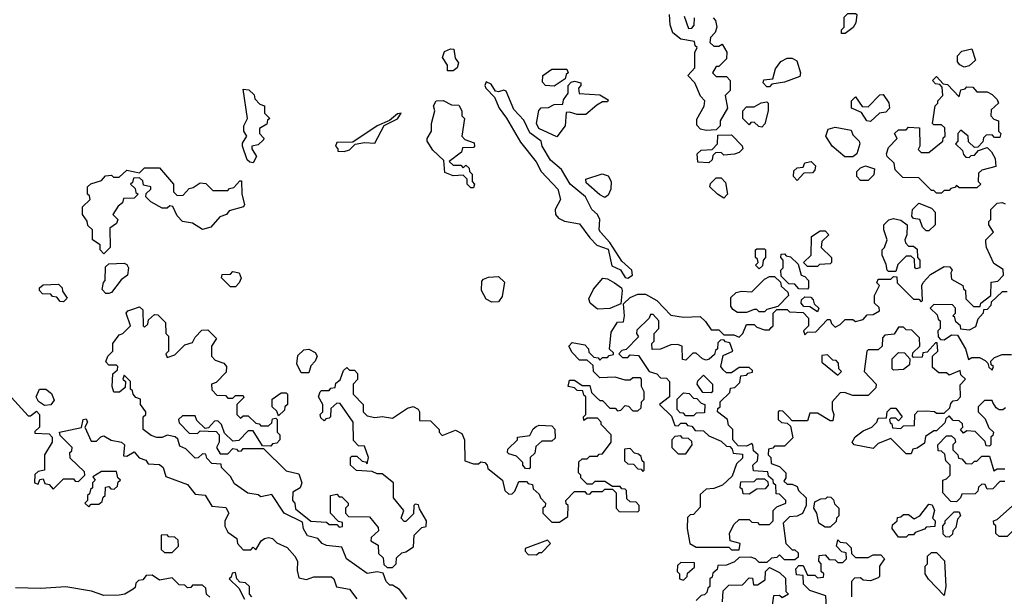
# Model space of a CAD drawing. Extents: x 2769579 to 2883812, y 684207 to 828660.
# Tile 468 of 505: x 2841162 to 2845053, y 806986 to 809265. Entities that reach past the tile are written whole.
import ezdxf

# ---------------------------------------------------------------- set-up
doc = ezdxf.new("R2010")
doc.units = 0

msp = doc.modelspace()

# ---------------------------------------------------------------- linework, layer by layer
at = {"layer": '0CON02XD'}
for points in [[(2843875, 808827.5), (2843853, 808833), (2843838.3, 808848.3), (2843838.3, 808871.7), (2843867, 808923), (2843870, 808945), (2843853, 808963), (2843830, 809015), (2843802.5, 809045), (2843830, 809075), (2843830, 809135), (2843840, 809155), (2843831.7, 809161.7), (2843828.3, 809178.3), (2843775, 809187.5), (2843743, 809213), (2843732.5, 809245), (2843730, 809285)], [(2843788.3, 809278.3), (2843805, 809230), (2843818.3, 809231.7), (2843827, 809243), (2843828.3, 809271.7)], [(2843902.3, 809272.3), (2843911.7, 809261.7), (2843917.5, 809235), (2843910, 809215), (2843892.5, 809195), (2843890, 809175), (2843905, 809160), (2843925, 809160), (2843938.3, 809168.3), (2843957, 809137), (2843955, 809110), (2843925, 809080), (2843915, 809080), (2843900, 809055), (2843915, 809040), (2843955, 809040), (2843970, 809025), (2843970, 808985), (2843950, 808965), (2843960, 808915), (2843930, 808865), (2843930, 808845), (2843915, 808830), (2843875, 808827.5)], [(2844425, 809210), (2844410, 809210), (2844410, 809225), (2844420, 809235), (2844420, 809275), (2844435, 809290), (2844465, 809290), (2844470, 809285), (2844467, 809253), (2844456.4, 809233.6), (2844425, 809210)], [(2842875, 809062.5), (2842853.3, 809063.3), (2842853.3, 809085), (2842832.5, 809115), (2842840.7, 809139.3), (2842865, 809150), (2842878.3, 809148.3), (2842883, 809113), (2842896.7, 809095), (2842891.2, 809075), (2842875, 809062.5)], [(2844895, 809077.5), (2844877, 809087), (2844868.3, 809098.3), (2844868.3, 809121.7), (2844885, 809140), (2844925, 809150), (2844940, 809105), (2844915, 809082.5), (2844895, 809077.5)], [(2844125, 809000), (2844115, 809000), (2844100, 809015), (2844103, 809027), (2844138.3, 809031.7), (2844149.3, 809070.7), (2844170.5, 809099.5), (2844195, 809113.3), (2844215, 809112.5), (2844233, 809103), (2844247.5, 809055), (2844245, 809040), (2844185, 809017.5), (2844135, 809010), (2844125, 809000)], [(2843275, 809002.5), (2843240, 809005), (2843228.3, 809018.3), (2843230, 809045), (2843265, 809070), (2843325, 809070), (2843330, 809055), (2843321.7, 809048.3), (2843318.3, 809031.7), (2843275, 809002.5)], [(2844805, 808580), (2844785, 808580), (2844775, 808590), (2844765, 808590), (2844715, 808640), (2844651.7, 808641.7), (2844621.7, 808671.7), (2844618.3, 808698.3), (2844590, 808725), (2844587.5, 808735), (2844595, 808760), (2844630, 808795), (2844620, 808815), (2844635, 808830), (2844665, 808830), (2844675, 808840), (2844718.3, 808838.3), (2844720, 808765), (2844712.5, 808752.5), (2844725, 808740), (2844755, 808740), (2844810, 808785), (2844811.7, 808798.3), (2844820, 808805), (2844818.3, 808838.3), (2844805, 808850), (2844775, 808850), (2844770, 808855), (2844780, 808925), (2844790, 808935), (2844790, 808945), (2844810, 808965), (2844808.3, 808998.3), (2844798.3, 809008.3), (2844781.7, 809011.7), (2844770, 809025), (2844785, 809040), (2844811.7, 809011.7), (2844828.3, 809008.3), (2844875, 808960), (2844881.7, 808988.3), (2844898.3, 808991.7), (2844905, 809000), (2844928.3, 808998.3), (2844945, 808980), (2844985, 808980), (2845005, 808970), (2845025, 808950), (2845030, 808935), (2845001.7, 808908.3), (2845000, 808885), (2845011.7, 808871.7), (2845030, 808865), (2845030, 808825), (2845040, 808815), (2845035, 808800), (2845015, 808800), (2845005, 808810), (2844981.7, 808808.3), (2844971.7, 808798.3), (2844968.3, 808781.7), (2844948.3, 808761.7), (2844935, 808760), (2844911.7, 808781.7), (2844910, 808805), (2844881.7, 808828.3), (2844870, 808815), (2844870, 808785), (2844860, 808775), (2844888.3, 808748.3), (2844891.7, 808731.7), (2844901.7, 808721.7), (2844915, 808720), (2844921.7, 808728.3), (2844935, 808730), (2844951.7, 808748.3), (2844985, 808760), (2845003, 808743), (2845017, 808717), (2845020, 808685), (2844965, 808670), (2844951.7, 808658.3), (2844950, 808625), (2844960, 808615), (2844945, 808600), (2844875, 808600), (2844865, 808610), (2844858.3, 808601.7), (2844841.7, 808598.3), (2844835, 808590), (2844815, 808590), (2844805, 808580)], [(2843565, 808244), (2843583.8, 808255), (2843581.2, 808275), (2843541.2, 808311.2), (2843493.8, 808385), (2843457.5, 808425), (2843452.5, 808435), (2843454.2, 808475), (2843445.8, 808495.8), (2843423.8, 808515), (2843398, 808565), (2843337.5, 808615), (2843303.4, 808673.4), (2843259.5, 808709.5), (2843226.7, 808765), (2843223.3, 808785), (2843178.3, 808818.3), (2843155, 808867.5), (2843115, 808910), (2843085, 808982.5), (2843075, 808986.7), (2843055, 808980), (2843043, 808983), (2843025, 809010), (2843005, 809020), (2843000, 809005), (2843003.8, 808995), (2843039.2, 808959.2), (2843056.7, 808915), (2843086.1, 808876.1), (2843141.2, 808781.2), (2843203.2, 808703.2), (2843222.9, 808665), (2843288.8, 808595), (2843298.8, 808555), (2843278, 808515), (2843280, 808495), (2843291.2, 808481.2), (2843315, 808468.8), (2843375, 808458), (2843415, 808403.3), (2843443.4, 808373.4), (2843488, 808358), (2843502.7, 808292.7), (2843536, 808276), (2843555, 808246.7), (2843565, 808244)], [(2843285, 808802.5), (2843213.3, 808835), (2843204, 808855), (2843213.6, 808906.4), (2843223, 808917), (2843251.7, 808918.3), (2843275, 808930), (2843308.3, 808931.7), (2843311.7, 808948.3), (2843330, 808975), (2843330, 809005), (2843341.7, 809018.3), (2843355, 809022.5), (2843380, 809015), (2843380, 809005), (2843370, 808995), (2843373, 808973), (2843455, 808967.5), (2843488.3, 808948.3), (2843485, 808940), (2843465, 808940), (2843443, 808927), (2843399.3, 808890.7), (2843365, 808890), (2843335, 808900), (2843321.7, 808898.3), (2843317.5, 808845), (2843285, 808802.5)], [(2842085, 808700), (2842071.7, 808701.7), (2842061.7, 808711.7), (2842042.5, 808765), (2842043, 808777), (2842060, 808805), (2842047.5, 808825), (2842047.5, 808845), (2842062.5, 808875), (2842045, 808990), (2842068.3, 808988.3), (2842088.3, 808968.3), (2842091.7, 808951.7), (2842111.7, 808931.7), (2842130, 808925), (2842130, 808895), (2842150, 808875), (2842141.7, 808868.3), (2842138.3, 808851.7), (2842110, 808835), (2842110, 808815), (2842127, 808797), (2842125, 808790), (2842105, 808770), (2842080, 808765), (2842080, 808755), (2842097.5, 808725), (2842085, 808700)], [(2844525, 808862.5), (2844510, 808865), (2844488.3, 808898.3), (2844450, 808915), (2844450, 808945), (2844465, 808960), (2844491.7, 808921.7), (2844515, 808920), (2844561.7, 808968.3), (2844575, 808970), (2844597, 808937), (2844600, 808915), (2844585, 808900), (2844560, 808895), (2844525, 808862.5)], [(2842955, 808600), (2842945, 808600), (2842930, 808615), (2842930, 808635), (2842915, 808650), (2842875, 808647.5), (2842841.7, 808661.7), (2842838.3, 808708.3), (2842795, 808750), (2842772.5, 808785), (2842772.5, 808795), (2842790, 808825), (2842790, 808855), (2842802.5, 808905), (2842797.5, 808925), (2842807.5, 808945), (2842836.1, 808946.1), (2842868.3, 808928.3), (2842897, 808927), (2842910, 808905), (2842910, 808885), (2842920, 808875), (2842910, 808805), (2842921.7, 808791.7), (2842958.3, 808778.3), (2842960, 808765), (2842955, 808760), (2842911.7, 808758.3), (2842908.3, 808741.7), (2842860, 808705), (2842875, 808690), (2842905, 808690), (2842915, 808680), (2842925, 808690), (2842938.3, 808678.3), (2842940, 808665), (2842950, 808655), (2842950, 808625), (2842960, 808615), (2842955, 808600)], [(2844095, 808840), (2844083, 808843), (2844065, 808860), (2844051.7, 808858.3), (2844045, 808850), (2844020, 808875), (2844020, 808905), (2844035, 808920), (2844065, 808920), (2844093, 808937), (2844115, 808940), (2844120, 808935), (2844120, 808905), (2844107, 808853), (2844095, 808840)], [(2842445, 808743.8), (2842465, 808751.2), (2842487.5, 808772.5), (2842525, 808780), (2842565, 808777.5), (2842603, 808847), (2842655, 808873.8), (2842670, 808895), (2842655, 808892.5), (2842623, 808867), (2842574.5, 808845.5), (2842479.3, 808780.7), (2842415, 808780), (2842410, 808765), (2842420, 808755), (2842420, 808745), (2842445, 808743.8)], [(2844455, 808722.5), (2844423, 808723), (2844372.5, 808765), (2844347.5, 808805), (2844357, 808833), (2844385, 808840), (2844448.3, 808828.3), (2844455, 808810), (2844480, 808785), (2844482.5, 808775), (2844470, 808735), (2844455, 808722.5)], [(2843885, 808700), (2843841.7, 808701.7), (2843840, 808735), (2843855, 808750), (2843898.3, 808751.7), (2843920, 808775), (2843921.7, 808808.3), (2843975, 808810), (2844017, 808767), (2844020, 808755), (2844005, 808740), (2843987, 808733), (2843945, 808730), (2843935, 808740), (2843911.7, 808738.3), (2843901.7, 808728.3), (2843898.3, 808711.7), (2843885, 808700)], [(2841495, 808340), (2841480, 808355), (2841480, 808375), (2841450, 808395), (2841450, 808435), (2841431.7, 808451.7), (2841428.3, 808468.3), (2841410, 808495), (2841410, 808525), (2841440, 808555), (2841438.3, 808568.3), (2841430, 808575), (2841430, 808605), (2841443, 808617), (2841485, 808630), (2841501.7, 808648.3), (2841525, 808650), (2841533, 808643), (2841555, 808642.5), (2841585, 808670), (2841635, 808660), (2841655, 808680), (2841715, 808680), (2841770, 808615), (2841770, 808585), (2841785, 808570), (2841808.3, 808571.7), (2841831.7, 808598.3), (2841848.3, 808601.7), (2841875, 808620), (2841898.3, 808618.3), (2841925, 808590), (2841985, 808590), (2841991.7, 808598.3), (2842008.3, 808601.7), (2842031.7, 808628.3), (2842038.3, 808628.3), (2842040, 808575), (2842050, 808535), (2842046, 808525), (2841990, 808510), (2841980, 808495), (2841953.6, 808486.4), (2841917.5, 808445), (2841885, 808436.2), (2841845, 808461.2), (2841805, 808467.5), (2841785, 808490), (2841767, 808527), (2841755, 808530), (2841745, 808520), (2841725, 808520), (2841680, 808545), (2841660, 808565), (2841661.7, 808578.3), (2841680, 808595), (2841680, 808605), (2841651.7, 808611.7), (2841648.3, 808628.3), (2841635, 808640), (2841611.7, 808638.3), (2841608.3, 808621.7), (2841600, 808615), (2841618.3, 808598.3), (2841621.7, 808581.7), (2841630, 808575), (2841615, 808560), (2841571.7, 808558.3), (2841568.3, 808541.7), (2841551.7, 808528.3), (2841530, 808495), (2841550, 808475), (2841545, 808460), (2841518.3, 808441.7), (2841520, 808365), (2841495, 808340)], [(2844235, 808630), (2844220, 808645), (2844221.7, 808668.3), (2844235, 808680), (2844258.3, 808681.7), (2844265, 808700), (2844290, 808705), (2844307, 808687), (2844305, 808670), (2844295, 808660), (2844261.7, 808658.3), (2844235, 808630)], [(2844515, 808630), (2844485, 808630), (2844470, 808645), (2844470, 808665), (2844485, 808680), (2844505, 808687.5), (2844540, 808675), (2844538.3, 808651.7), (2844515, 808630)], [(2843475, 808562.5), (2843455, 808572.5), (2843400.7, 808620.7), (2843400, 808635), (2843463.9, 808656.1), (2843487.7, 808647.7), (2843500, 808625), (2843498.8, 808595), (2843488.3, 808571.7), (2843475, 808562.5)], [(2843945, 808560), (2843920, 808575), (2843890, 808605), (2843891.7, 808618.3), (2843915, 808640), (2843935, 808640), (2843951.7, 808621.7), (2843960, 808575), (2843945, 808560)], [(2841605, 808120), (2841635, 808130), (2841648.3, 808118.3), (2841650, 808055), (2841655, 808050), (2841668.3, 808061.7), (2841671.7, 808078.3), (2841695, 808100), (2841708.3, 808098.3), (2841738.3, 808068.3), (2841740, 808025), (2841750, 808015), (2841750, 807955), (2841740, 807945), (2841745, 807930), (2841775, 807940), (2841815, 807980), (2841845, 807990), (2841855, 808010), (2841881.7, 808038.3), (2841905, 808040), (2841940, 808005), (2841920, 807975), (2841920, 807935), (2841935, 807920), (2841968.3, 807908.3), (2841980, 807895), (2841978.3, 807871.7), (2841938.3, 807831.7), (2841920, 807825), (2841921.7, 807801.7), (2841941.7, 807781.7), (2841975, 807780), (2841985, 807770), (2842005, 807770), (2842015, 807780), (2842045, 807780), (2842048.3, 807771.7), (2842020, 807745), (2842020, 807705), (2842035, 807690), (2842045, 807700), (2842065, 807700), (2842095, 807670), (2842108.3, 807668.3), (2842115, 807660), (2842145, 807660), (2842158.3, 807671.7), (2842161.7, 807688.3), (2842175, 807690), (2842180, 807685), (2842180, 807635), (2842190, 807625), (2842190, 807605), (2842178.3, 807591.7), (2842161.7, 807588.3), (2842155, 807580), (2842121.7, 807581.7), (2842085, 807640), (2842065, 807640), (2842028.3, 807601.7), (2842005, 807600), (2841971.7, 807631.7), (2841960, 807665), (2841945, 807680), (2841931.7, 807678.3), (2841908.3, 807651.7), (2841895, 807650), (2841861.7, 807681.7), (2841855, 807700), (2841805, 807700), (2841790, 807685), (2841791.7, 807671.7), (2841831.7, 807631.7), (2841865, 807630), (2841875, 807640), (2841938.3, 807638.3), (2841950, 807625), (2841950, 807595), (2841940, 807575), (2841955, 807550), (2841985, 807550), (2842005, 807570), (2842018.3, 807568.3), (2842025, 807560), (2842038.3, 807561.7), (2842045, 807570), (2842125, 807570), (2842215, 807482.5), (2842265, 807470), (2842277.5, 807435), (2842270, 807415), (2842241.7, 807398.3), (2842240, 807365), (2842250, 807355), (2842251.7, 807331.7), (2842313, 807283), (2842375, 807280), (2842385, 807270), (2842415, 807270), (2842425, 807260), (2842438.3, 807261.7), (2842438.3, 807278.3), (2842421.7, 807281.7), (2842390, 807315), (2842390, 807385), (2842415, 807390), (2842425, 807380), (2842435, 807380), (2842460, 807355), (2842460, 807345), (2842450, 807335), (2842450, 807315), (2842461.7, 807301.7), (2842545, 807300), (2842578.3, 807258.3), (2842580, 807245), (2842551.7, 807218.3), (2842550, 807205), (2842578.3, 807188.3), (2842580, 807155), (2842598.3, 807138.3), (2842601.7, 807111.7), (2842615, 807100), (2842635, 807100), (2842650, 807115), (2842651.7, 807138.3), (2842671.7, 807158.3), (2842688.3, 807161.7), (2842718.3, 807181.7), (2842721.7, 807228.3), (2842751.7, 807258.3), (2842768.3, 807261.7), (2842770, 807285), (2842741.7, 807331.7), (2842738.3, 807348.3), (2842725, 807350), (2842720, 807345), (2842718.3, 807311.7), (2842688.3, 807281.7), (2842681.7, 807281.7), (2842670, 807295), (2842680, 807325), (2842640, 807375), (2842640, 807435), (2842595, 807470), (2842575, 807470), (2842555, 807480), (2842493, 807483), (2842470, 807505), (2842470, 807535), (2842475, 807540), (2842495, 807540), (2842515, 807520), (2842528.3, 807518.3), (2842535, 807510), (2842540, 807535), (2842525, 807580), (2842501.7, 807581.7), (2842481.7, 807601.7), (2842480, 807675), (2842428.3, 807748.3), (2842415, 807750), (2842391.7, 807728.3), (2842390, 807695), (2842385, 807690), (2842371.7, 807688.3), (2842365, 807680), (2842351.7, 807691.7), (2842350, 807705), (2842360, 807715), (2842360, 807745), (2842342.5, 807775), (2842350, 807795), (2842355, 807800), (2842385, 807800), (2842391.7, 807808.3), (2842408.3, 807811.7), (2842411.7, 807828.3), (2842428.3, 807841.7), (2842441.7, 807878.3), (2842455, 807890), (2842465, 807880), (2842485, 807880), (2842497, 807867), (2842497, 807843), (2842480, 807825), (2842480, 807785), (2842520, 807745), (2842520, 807715), (2842535, 807700), (2842565, 807692.5), (2842595, 807697.5), (2842635, 807690), (2842695, 807730), (2842717, 807737), (2842736.4, 807726.4), (2842742.5, 807715), (2842741.7, 807681.7), (2842785, 807680), (2842820, 807645), (2842820, 807635), (2842831.7, 807621.7), (2842885, 807642.5), (2842909.3, 807629.3), (2842920, 807605), (2842921.7, 807521.7), (2842955, 807510), (2842975, 807510), (2842985, 807517.5), (2843000, 807515), (2843010, 807505), (2843011.7, 807491.7), (2843070, 807445), (2843080, 807405), (2843095, 807390), (2843108.3, 807391.7), (2843118.3, 807401.7), (2843135, 807440), (2843165, 807440), (2843171.7, 807431.7), (2843188.3, 807428.3), (2843191.7, 807411.7), (2843215, 807390), (2843220, 807375), (2843240, 807355), (2843238.3, 807341.7), (2843230, 807335), (2843230, 807315), (2843265, 807280), (2843295, 807280), (2843328.3, 807301.7), (2843330, 807345), (2843321.7, 807351.7), (2843320, 807365), (2843355, 807400), (2843395, 807400), (2843401.7, 807391.7), (2843415, 807390), (2843425, 807400), (2843465, 807400), (2843475, 807410), (2843505, 807410), (2843520, 807395), (2843520, 807335), (2843531.7, 807321.7), (2843605, 807320), (2843610, 807325), (2843610, 807345), (2843598.3, 807358.3), (2843575, 807360), (2843561.7, 807371.7), (2843560, 807405), (2843555, 807410), (2843541.7, 807411.7), (2843535, 807420), (2843505, 807420), (2843475, 807440), (2843435, 807440), (2843425, 807430), (2843405, 807430), (2843380, 807455), (2843380, 807465), (2843370, 807475), (2843371.7, 807518.3), (2843385, 807530), (2843405, 807530), (2843415, 807540), (2843445, 807540), (2843451.7, 807548.3), (2843465, 807550), (2843500, 807595), (2843500, 807625), (2843460, 807665), (2843460, 807675), (2843445, 807690), (2843405, 807690), (2843391.7, 807681.7), (2843390, 807695), (2843400, 807705), (2843400, 807775), (2843391.7, 807781.7), (2843388.3, 807798.3), (2843365, 807800), (2843355, 807810), (2843330, 807815), (2843335, 807840), (2843355, 807840), (2843385, 807820), (2843415, 807820), (2843421.7, 807791.7), (2843441.7, 807771.7), (2843455, 807760), (2843465, 807760), (2843495, 807730), (2843515, 807730), (2843525, 807720), (2843538.3, 807721.7), (2843555, 807740), (2843568.3, 807738.3), (2843585, 807720), (2843605, 807720), (2843618.3, 807731.7), (2843620, 807755), (2843630, 807765), (2843630, 807795), (2843620, 807815), (2843620, 807845), (2843615, 807850), (2843585, 807850), (2843575, 807840), (2843555, 807840), (2843515, 807852.5), (2843455, 807850), (2843430, 807875), (2843428.3, 807898.3), (2843405, 807920), (2843375, 807920), (2843345, 807950), (2843332.5, 807975), (2843345, 807990), (2843395, 807980), (2843410, 807965), (2843411.7, 807951.7), (2843431.7, 807931.7), (2843448.3, 807928.3), (2843455, 807920), (2843465, 807930), (2843485, 807930), (2843491.7, 807938.3), (2843508.3, 807941.7), (2843508.3, 807948.3), (2843492.5, 807962.5), (2843500, 808030), (2843525, 808070), (2843548.3, 808071.7), (2843552.5, 808095), (2843548.3, 808141.7), (2843575, 808167.5), (2843605, 808180), (2843635, 808180), (2843680, 808155), (2843735, 808097.5), (2843785, 808090), (2843851.7, 808091.7), (2843873, 808073), (2843895, 808040), (2843925, 808040), (2843945, 808020), (2843985, 808020), (2844005, 808010), (2844020, 808025), (2844035, 808060), (2844065, 808060), (2844075, 808050), (2844105, 808040), (2844125, 808040), (2844131.7, 808048.3), (2844140, 808055), (2844140, 808105), (2844155, 808120), (2844195, 808120), (2844205, 808110), (2844258.3, 808108.3), (2844280, 808085), (2844280, 808055), (2844260, 808035), (2844265, 808020), (2844275, 808030), (2844308.3, 808031.7), (2844355, 808080), (2844365, 808080), (2844370, 808065), (2844385, 808050), (2844405, 808060), (2844425, 808080), (2844455, 808080), (2844465, 808072.5), (2844495, 808080), (2844511.7, 808098.3), (2844535, 808100), (2844560, 808115), (2844558.3, 808128.3), (2844540, 808145), (2844540, 808175), (2844560, 808215), (2844550, 808225), (2844555, 808240), (2844605, 808240), (2844615, 808250), (2844628.3, 808248.3), (2844630, 808225), (2844695, 808160), (2844715, 808160), (2844725, 808150), (2844730, 808155), (2844727.5, 808215), (2844733, 808227), (2844761.7, 808258.3), (2844815, 808290), (2844838.3, 808288.3), (2844847.5, 808275), (2844842.5, 808265), (2844845, 808240), (2844890, 808215), (2844891.7, 808201.7), (2844900, 808195), (2844901.7, 808161.7), (2844931.7, 808131.7), (2844958.3, 808131.7), (2844960, 808145), (2845000, 808175), (2845001.7, 808228.3), (2845028.3, 808231.7), (2845050, 808255), (2845048.3, 808278.3), (2845011.7, 808301.7), (2844982.5, 808365), (2844980, 808385), (2844980, 808395), (2845010, 808425), (2844992.5, 808455), (2844992.5, 808467.5), (2845000, 808475), (2845000, 808515), (2845025, 808540), (2845045, 808542.5), (2845057, 808537)], [(2844755, 808430), (2844745, 808430), (2844730, 808445), (2844720, 808475), (2844695, 808480), (2844688.3, 808488.3), (2844690, 808515), (2844715, 808540), (2844765, 808520), (2844780, 808505), (2844780, 808455), (2844755, 808430)], [(2844625, 808270), (2844595, 808270), (2844590, 808275), (2844587, 808297), (2844570, 808335), (2844570, 808355), (2844580, 808365), (2844590, 808395), (2844577.5, 808435), (2844577.5, 808455), (2844596.4, 808473.6), (2844615, 808480), (2844645, 808473.3), (2844670, 808455), (2844667.5, 808415), (2844660, 808395), (2844663, 808383), (2844675, 808370), (2844695, 808370), (2844708.3, 808358.3), (2844710, 808325), (2844720, 808315), (2844720, 808285), (2844705, 808280), (2844700, 808285), (2844698.3, 808318.3), (2844685, 808330), (2844665, 808330), (2844633, 808297), (2844625, 808270)], [(2844315, 808290), (2844275, 808290), (2844260, 808305), (2844290, 808335), (2844291.7, 808408.3), (2844325, 808430), (2844345, 808430), (2844360, 808415), (2844331.7, 808388.3), (2844330, 808365), (2844370, 808325), (2844370, 808305), (2844365, 808300), (2844323, 808297), (2844315, 808290)], [(2844085, 808280), (2844070, 808295), (2844080, 808305), (2844078.3, 808318.3), (2844070, 808325), (2844070, 808355), (2844075, 808360), (2844105, 808360), (2844110, 808355), (2844110, 808325), (2844100, 808315), (2844098.3, 808291.7), (2844085, 808280)], [(2844275, 808200), (2844241.7, 808201.7), (2844225, 808220), (2844201.7, 808221.7), (2844171.7, 808251.7), (2844170, 808275), (2844180, 808285), (2844180, 808315), (2844170, 808325), (2844171.7, 808338.3), (2844185, 808340), (2844191.7, 808331.7), (2844208.3, 808328.3), (2844238.3, 808298.3), (2844250, 808255), (2844265, 808250), (2844280, 808235), (2844280, 808205), (2844275, 808200)], [(2841503, 808183), (2841488.3, 808198.3), (2841493, 808227), (2841500, 808235), (2841501.7, 808288.3), (2841515, 808300), (2841575, 808302.5), (2841585, 808297.5), (2841592.5, 808285), (2841587.5, 808255), (2841563.6, 808236.4), (2841525, 808187.5), (2841515, 808183.3), (2841503, 808183)], [(2842015, 808210), (2841995, 808210), (2841960, 808245), (2841961.7, 808258.3), (2841995, 808260), (2842005, 808270), (2842030, 808265), (2842037, 808243), (2842030, 808225), (2842015, 808210)], [(2841335, 808150), (2841321.7, 808151.7), (2841308.3, 808168.3), (2841291.7, 808171.7), (2841285, 808180), (2841251.7, 808181.7), (2841240, 808195), (2841240, 808205), (2841255, 808217.5), (2841315, 808220), (2841330, 808205), (2841331.7, 808191.7), (2841350, 808165), (2841335, 808150)], [(2843028.3, 808148.3), (2843005, 808160), (2842987.5, 808195), (2842988.3, 808231.7), (2842995, 808240), (2843015, 808247.5), (2843055, 808250), (2843077.5, 808227.5), (2843069.3, 808170.7), (2843055, 808150), (2843028.3, 808148.3)], [(2843445, 808121.2), (2843416.7, 808145), (2843411.7, 808161.7), (2843429.3, 808200.7), (2843467, 808243), (2843485, 808241.2), (2843513.3, 808225), (2843540, 808205), (2843543.3, 808195), (2843538.3, 808141.7), (2843495, 808123.3), (2843445, 808121.2)], [(2844035, 808107.5), (2843998.3, 808108.3), (2843980, 808120), (2843973, 808133), (2843973, 808167), (2843993, 808187), (2844015, 808192.5), (2844055, 808190), (2844105, 808240), (2844125, 808250), (2844145, 808250), (2844168.3, 808228.3), (2844171.7, 808211.7), (2844198.3, 808188.3), (2844200, 808175), (2844158.3, 808131.7), (2844115, 808120), (2844105, 808110), (2844085, 808110), (2844075, 808120), (2844065, 808120), (2844035, 808107.5)], [(2845065, 808190), (2845045, 808190), (2845001.7, 808148.3), (2845000, 808135), (2844985, 808120), (2844971.7, 808118.3), (2844970, 808105), (2844948.3, 808081.7), (2844939.3, 808050.7), (2844915, 808037.5), (2844881.7, 808041.7), (2844880, 808055), (2844861.7, 808071.7), (2844858.3, 808088.3), (2844850, 808095), (2844860, 808105), (2844860, 808125), (2844848.3, 808138.3), (2844775, 808140), (2844760, 808125), (2844788.3, 808098.3), (2844791.7, 808081.7), (2844800, 808075), (2844800, 808045), (2844790, 808035), (2844791.7, 808011.7), (2844801.7, 808001.7), (2844815, 808000), (2844845, 808020), (2844868.3, 808018.3), (2844900, 807965), (2844911.7, 807921.7), (2844925, 807930), (2844955, 807930), (2844978.3, 807918.3), (2844988.3, 807908.3), (2844991.7, 807891.7), (2845005, 807880), (2845010, 807895), (2845001.7, 807901.7), (2845000, 807915), (2845015, 807930), (2845045, 807942.5), (2845081.7, 807941.7)], [(2844315, 808110), (2844285, 808130), (2844261.7, 808131.7), (2844250, 808145), (2844251.7, 808158.3), (2844265, 808170), (2844288.3, 808168.3), (2844298.3, 808158.3), (2844301.7, 808141.7), (2844320, 808125), (2844315, 808110)], [(2842692.5, 806975), (2842663, 807013), (2842635, 807030), (2842625, 807030), (2842610, 807045), (2842598.3, 807078.3), (2842575, 807082.5), (2842535, 807076.7), (2842454.1, 807134.1), (2842435, 807180), (2842375, 807186.7), (2842357.5, 807195), (2842340, 807215), (2842300, 807225), (2842283.6, 807253.6), (2842279.3, 807279.3), (2842207.5, 807315), (2842158.3, 807388.3), (2842115, 807380), (2842105, 807387.5), (2842063.9, 807393.9), (2842010.7, 807430.7), (2841995, 807460), (2841960, 807495), (2841958.3, 807508.3), (2841921.7, 807511.7), (2841901.7, 807531.7), (2841898.3, 807548.3), (2841885, 807550), (2841867, 807533), (2841855, 807532.5), (2841818.8, 807568.8), (2841795, 807580), (2841787, 807607), (2841777, 807617), (2841745, 807623.3), (2841725, 807613.8), (2841703.9, 807613.9), (2841681.7, 807621.7), (2841650, 807645), (2841650, 807695), (2841660, 807705), (2841660, 807715), (2841640, 807745), (2841640, 807765), (2841621.7, 807771.7), (2841610, 807785), (2841608.3, 807798.3), (2841600, 807805), (2841600, 807835), (2841575, 807860), (2841570, 807845), (2841580, 807835), (2841578.3, 807811.7), (2841557, 807793), (2841533.6, 807793.6), (2841527.5, 807815), (2841530, 807865), (2841548.3, 807881.7), (2841550, 807895), (2841545, 807900), (2841515, 807900), (2841502.5, 807912.5), (2841510, 807935), (2841530, 807955), (2841530, 807985), (2841555, 808020), (2841570, 808025), (2841600, 808055), (2841582.5, 808105), (2841590, 808115), (2841605, 808120)], [(2844005, 807170), (2844010, 807195), (2843970, 807205), (2843967.5, 807235), (2843985, 807270), (2844005, 807290), (2844045, 807290), (2844055, 807280), (2844078.3, 807278.3), (2844085, 807270), (2844125, 807270), (2844140, 807285), (2844140, 807325), (2844155, 807340), (2844190, 807355), (2844190, 807365), (2844165, 807390), (2844151.7, 807391.7), (2844150, 807425), (2844141.7, 807431.7), (2844140, 807445), (2844121.7, 807461.7), (2844118.3, 807478.3), (2844061.7, 807481.7), (2844060, 807505), (2844078.3, 807521.7), (2844080, 807545), (2844061.7, 807561.7), (2844060, 807585), (2844055, 807590), (2844035, 807580), (2844001.7, 807581.7), (2843980, 807605), (2843980, 807645), (2843963, 807663), (2843960, 807685), (2843920, 807715), (2843921.7, 807728.3), (2843930, 807735), (2843930, 807755), (2843968.3, 807791.7), (2843971.7, 807808.3), (2843988.3, 807811.7), (2844008.3, 807831.7), (2844011.7, 807858.3), (2844035, 807860), (2844041.7, 807868.3), (2844058.3, 807871.7), (2844058.3, 807878.3), (2844045, 807890), (2844005, 807890), (2843975, 807870), (2843955, 807870), (2843941.7, 807881.7), (2843932.5, 807895), (2843941.7, 807938.3), (2843980, 807955), (2843968.3, 807988.3), (2843951.7, 807991.7), (2843945, 808000), (2843931.7, 807998.3), (2843921.7, 807988.3), (2843920, 807965), (2843911.7, 807958.3), (2843908.3, 807941.7), (2843887, 807923), (2843875, 807920), (2843860, 807925), (2843835, 807947.5), (2843822.5, 807947.5), (2843795, 807920), (2843781.7, 807921.7), (2843780, 807975), (2843761.7, 807981.7), (2843735, 807980), (2843695, 807962.5), (2843661.7, 807961.7), (2843660, 807985), (2843670, 807995), (2843670, 808025), (2843687.5, 808045), (2843687.5, 808075), (2843665, 808100), (2843655, 808100), (2843650, 808085), (2843601.7, 808038.3), (2843600, 808025), (2843608.3, 808011.7), (2843558.3, 807961.7), (2843541.7, 807958.3), (2843530, 807945), (2843545, 807930), (2843565, 807930), (2843575, 807940), (2843608.3, 807938.3), (2843650, 807875), (2843680, 807865), (2843695, 807850), (2843718.3, 807848.3), (2843730, 807835), (2843730, 807775), (2843690, 807745), (2843738.3, 807698.3), (2843751.7, 807661.7), (2843765, 807660), (2843775, 807670), (2843795, 807670), (2843801.7, 807661.7), (2843818.3, 807658.3), (2843831.7, 807641.7), (2843865, 807640), (2843885, 807620), (2843935, 807600), (2843955, 807580), (2843968.3, 807578.3), (2843978.3, 807568.3), (2843981.7, 807551.7), (2844018.3, 807548.3), (2844018.3, 807531.7), (2843995, 807510), (2843978.3, 807461.7), (2843940, 807425), (2843905, 807412.5), (2843875, 807410), (2843851.7, 807388.3), (2843851.7, 807338.3), (2843825, 807310), (2843811.7, 807308.3), (2843801.7, 807298.3), (2843800, 807255), (2843810, 807195), (2843835, 807180), (2843965, 807180), (2843975, 807170), (2844005, 807170)], [(2845008.3, 807751.7), (2845005, 807760), (2844975, 807760), (2844950, 807735), (2844950, 807715), (2844978.3, 807688.3), (2844991.7, 807651.7), (2845010, 807635), (2845008.3, 807621.7), (2845000, 807615), (2845000, 807585), (2844995, 807580), (2844981.7, 807581.7), (2844978.3, 807598.3), (2844938.3, 807638.3), (2844905, 807640), (2844891.7, 807631.7), (2844880, 807645), (2844890, 807655), (2844888.3, 807668.3), (2844875, 807680), (2844851.7, 807681.7), (2844835, 807700), (2844821.7, 807688.3), (2844818.3, 807671.7), (2844785, 807640), (2844775, 807640), (2844741.7, 807618.3), (2844738.3, 807591.7), (2844708.3, 807571.7), (2844691.7, 807568.3), (2844685, 807550), (2844665, 807550), (2844605, 807610), (2844555, 807590), (2844535, 807570), (2844460, 807585), (2844452.5, 807595), (2844463.6, 807616.4), (2844495, 807640), (2844530, 807655), (2844550, 807675), (2844555, 807690), (2844588.3, 807691.7), (2844590, 807715), (2844605, 807730), (2844625, 807730), (2844650, 807695), (2844635, 807680), (2844625, 807690), (2844605, 807690), (2844600, 807685), (2844601.7, 807671.7), (2844608.3, 807668.3), (2844611.7, 807651.7), (2844645, 807650), (2844655, 807660), (2844698.3, 807661.7), (2844700, 807705), (2844711.7, 807718.3), (2844745, 807720), (2844777, 807717), (2844785, 807710), (2844815, 807710), (2844838.3, 807731.7), (2844841.7, 807748.3), (2844851.7, 807758.3), (2844868.3, 807761.7), (2844880, 807775), (2844878.3, 807821.7), (2844900, 807845), (2844881.7, 807861.7), (2844878.3, 807878.3), (2844835, 807860), (2844825, 807870), (2844795, 807870), (2844770, 807890), (2844770, 807935), (2844790, 807955), (2844788.3, 807988.3), (2844781.7, 807988.3), (2844748.3, 807951.7), (2844731.7, 807948.3), (2844728.3, 807931.7), (2844695, 807930), (2844690, 807935), (2844691.7, 807948.3), (2844720, 807975), (2844718.3, 808008.3), (2844688.3, 808038.3), (2844665, 808040), (2844655, 808050), (2844635, 808050), (2844618.3, 808021.7), (2844581.7, 808018.3), (2844572.5, 808007.5), (2844570, 807975), (2844555, 807960), (2844515, 807960), (2844510, 807955), (2844500, 807875), (2844547.5, 807825), (2844545, 807810), (2844515, 807780), (2844455, 807780), (2844421.7, 807791.7), (2844405, 807790), (2844372.5, 807755), (2844372.5, 807725), (2844380, 807705), (2844375, 807680), (2844365, 807680), (2844315, 807710), (2844285, 807710), (2844275, 807680), (2844215, 807680), (2844200, 807695), (2844178.3, 807718.3), (2844165, 807720), (2844160, 807715), (2844160, 807685), (2844173, 807673), (2844195, 807670), (2844208.3, 807658.3), (2844217, 807613), (2844185, 807580), (2844145, 807580), (2844138.3, 807571.7), (2844121.7, 807568.3), (2844120, 807545), (2844130, 807535), (2844131.7, 807511.7), (2844165, 807500), (2844190, 807475), (2844190, 807455), (2844181.7, 807441.7), (2844195, 807430), (2844215, 807430), (2844235, 807420), (2844240, 807405), (2844270, 807375), (2844270, 807345), (2844256.4, 807313.6), (2844235, 807302.5), (2844205, 807300), (2844180, 807275), (2844190, 807195), (2844215, 807170), (2844225, 807170), (2844238.3, 807158.3), (2844238.3, 807141.7), (2844225, 807130), (2844185, 807130), (2844165, 807150), (2844155, 807140), (2844133, 807137), (2844115, 807120), (2844085, 807120), (2844070, 807135), (2844051.7, 807141.7), (2844005, 807140), (2843987, 807123), (2843955, 807110), (2843921.7, 807108.3), (2843918.3, 807091.7), (2843901.7, 807078.3), (2843898.3, 807061.7), (2843890, 807055), (2843890, 807025), (2843881.7, 807018.3), (2843878.3, 807001.7), (2843868.3, 806991.7), (2843855, 806990), (2843835, 806970)], [(2842305, 807870), (2842275, 807870), (2842257.5, 807905), (2842261.7, 807938.3), (2842285, 807960), (2842305, 807962.5), (2842329.3, 807949.3), (2842337.5, 807935), (2842330, 807915), (2842313, 807897), (2842305, 807870)], [(2844615, 807880), (2844610, 807885), (2844610, 807925), (2844635, 807950), (2844658.3, 807948.3), (2844680, 807925), (2844678.3, 807901.7), (2844655, 807882.5), (2844615, 807880)], [(2844395, 807860), (2844410, 807875), (2844400, 807885), (2844398.3, 807908.3), (2844388.3, 807918.3), (2844375, 807920), (2844355, 807940), (2844331.7, 807938.3), (2844331.7, 807911.7), (2844395, 807860)], [(2843895, 807790), (2843861.7, 807791.7), (2843840, 807825), (2843841.7, 807838.3), (2843865, 807860), (2843900, 807825), (2843900, 807795), (2843895, 807790)], [(2841116.4, 807786.4), (2841195, 807700), (2841205, 807700), (2841228.3, 807718.3), (2841240, 807705), (2841240, 807655), (2841221.7, 807638.3), (2841221.7, 807631.7), (2841278.3, 807628.3), (2841290, 807615), (2841290, 807595), (2841260, 807545), (2841260, 807485), (2841235, 807480), (2841221.7, 807468.3), (2841220, 807435), (2841235, 807430), (2841241.7, 807448.3), (2841255, 807450), (2841261.7, 807431.7), (2841278.3, 807428.3), (2841295, 807410), (2841335, 807450), (2841375, 807450), (2841381.7, 807441.7), (2841395, 807440), (2841420, 807465), (2841418.3, 807478.3), (2841361.7, 807531.7), (2841360, 807555), (2841368.3, 807561.7), (2841370, 807575), (2841321.7, 807621.7), (2841320, 807635), (2841407, 807653), (2841412.5, 807685), (2841425, 807688), (2841430, 807675), (2841420, 807655), (2841445, 807600), (2841465, 807600), (2841483, 807617), (2841495, 807620), (2841523.8, 807603.8), (2841565, 807595.8), (2841576, 807585), (2841571.7, 807541.7), (2841585, 807540), (2841615, 807557.5), (2841633.6, 807533.6), (2841660, 807525), (2841670, 807510), (2841715, 807507.1), (2841728.6, 807495), (2841740, 807460), (2841825, 807427.8), (2841855, 807390), (2841895, 807385.8), (2841922, 807342), (2841977.3, 807337.3), (2841988, 807315), (2841973.3, 807285), (2841973, 807263), (2841985, 807240), (2842020, 807215), (2842022.5, 807195), (2842045, 807170), (2842075, 807170), (2842085, 807180), (2842095, 807170), (2842116.7, 807205), (2842130, 807215), (2842145, 807219.4), (2842161.2, 807215), (2842178.1, 807198.1), (2842219.2, 807179.2), (2842250, 807145), (2842260, 807125), (2842258.3, 807088.3), (2842265, 807060), (2842295, 807052.5), (2842325, 807063.3), (2842395, 807063.8), (2842403.8, 807055), (2842413.8, 807023.8), (2842465, 807014.2), (2842495, 806976.7)], [(2841260.7, 807740.7), (2841236.4, 807756.4), (2841226.7, 807775), (2841240, 807805), (2841265, 807804.4), (2841288, 807788), (2841298, 807762), (2841285, 807743.3), (2841260.7, 807740.7)], [(2842185, 807700), (2842178.3, 807718.3), (2842160, 807735), (2842160, 807765), (2842195, 807790), (2842215, 807790), (2842220, 807785), (2842220, 807745), (2842210, 807735), (2842208.3, 807721.7), (2842185, 807700)], [(2843825, 807700), (2843795, 807700), (2843785, 807710), (2843771.7, 807711.7), (2843760, 807725), (2843760, 807765), (2843785, 807790), (2843808.3, 807788.3), (2843825, 807770), (2843838.3, 807768.3), (2843855, 807750), (2843870, 807745), (2843868.3, 807711.7), (2843835, 807710), (2843825, 807700)], [(2845058.3, 807731.7), (2845047, 807723), (2845033, 807723), (2845020.7, 807730.7), (2845008.3, 807751.7)], [(2843175, 807490), (2843161.7, 807491.7), (2843150, 807505), (2843150, 807515), (2843125, 807540), (2843095, 807550), (2843090, 807555), (2843091.7, 807568.3), (2843130, 807605), (2843130, 807615), (2843178.3, 807621.7), (2843191.7, 807648.3), (2843203, 807657), (2843215, 807662.5), (2843265, 807660), (2843277, 807647), (2843278.3, 807611.7), (2843265, 807600), (2843225, 807600), (2843201.7, 807578.3), (2843198.3, 807551.7), (2843180, 807535), (2843180, 807495), (2843175, 807490)], [(2843795, 807550), (2843820, 807585), (2843818.3, 807598.3), (2843805, 807610), (2843781.7, 807611.7), (2843775, 807620), (2843751.7, 807618.3), (2843740, 807605), (2843740, 807575), (2843765, 807550), (2843795, 807550)], [(2844865, 807360), (2844841.7, 807361.7), (2844810, 807395), (2844810, 807445), (2844825, 807450), (2844840, 807465), (2844840, 807505), (2844821.7, 807521.7), (2844818.3, 807548.3), (2844805, 807560), (2844791.7, 807561.7), (2844790, 807585), (2844825, 807620), (2844845, 807620), (2844858.3, 807608.3), (2844860, 807595), (2844850, 807585), (2844850, 807565), (2844870, 807545), (2844871.7, 807531.7), (2844885, 807530), (2844901.7, 807511.7), (2844925, 807510), (2844935, 807520), (2844945, 807520), (2844965, 807540), (2844995, 807540), (2845011.7, 807481.7), (2845025, 807490), (2845055, 807490)], [(2843625, 807480), (2843630, 807485), (2843630, 807515), (2843621.7, 807521.7), (2843618.3, 807538.3), (2843608.3, 807548.3), (2843591.7, 807551.7), (2843575, 807570), (2843551.7, 807568.3), (2843551.7, 807521.7), (2843565, 807510), (2843588.3, 807508.3), (2843605, 807490), (2843618.3, 807488.3), (2843625, 807480)], [(2841435, 807340), (2841445, 807350), (2841475, 807350), (2841488.3, 807361.7), (2841491.7, 807378.3), (2841500, 807385), (2841501.7, 807418.3), (2841515, 807420), (2841521.7, 807411.7), (2841535, 807410), (2841548.3, 807421.7), (2841551.7, 807438.3), (2841560, 807445), (2841550, 807455), (2841545, 807480), (2841485, 807480), (2841451.7, 807458.3), (2841460, 807445), (2841450, 807435), (2841450, 807415), (2841441.7, 807408.3), (2841438.3, 807391.7), (2841430, 807385), (2841430, 807365), (2841420, 807355), (2841435, 807340)], [(2844045, 807390), (2844021.7, 807391.7), (2844018.3, 807408.3), (2844010, 807415), (2844011.7, 807438.3), (2844065, 807440), (2844075, 807450), (2844105, 807450), (2844118.3, 807438.3), (2844120, 807425), (2844108.3, 807411.7), (2844075, 807410), (2844045, 807390)], [(2845055, 807440), (2845035, 807440), (2845008.3, 807411.7), (2844985, 807410), (2844978.3, 807428.3), (2844965, 807430), (2844951.7, 807418.3), (2844948.3, 807401.7), (2844938.3, 807391.7), (2844885, 807390), (2844880, 807375), (2844865, 807360)], [(2845065, 807222.5), (2845033, 807223), (2845020, 807235), (2845020, 807265), (2845011.7, 807271.7), (2845010, 807285), (2845025, 807290), (2845110, 807365), (2845125, 807430), (2845165, 807430), (2845170, 807425), (2845172.5, 807385), (2845160, 807335), (2845135, 807310), (2845116.4, 807273.6), (2845065, 807222.5)], [(2844365, 807260), (2844345, 807260), (2844320, 807275), (2844312.5, 807315), (2844300, 807335), (2844305, 807360), (2844328.3, 807371.7), (2844347.5, 807372.5), (2844355, 807380), (2844368.3, 807378.3), (2844378.3, 807368.3), (2844381.7, 807351.7), (2844400, 807335), (2844400, 807305), (2844390, 807295), (2844388.3, 807281.7), (2844365, 807260)], [(2844665, 807220), (2844635, 807220), (2844610, 807255), (2844611.7, 807268.3), (2844630, 807285), (2844631.7, 807298.3), (2844645, 807300), (2844655, 807310), (2844675, 807310), (2844697, 807293), (2844720, 807305), (2844755, 807350), (2844768.3, 807348.3), (2844777.5, 807325), (2844770, 807295), (2844780, 807285), (2844778.3, 807261.7), (2844745, 807260), (2844738.3, 807251.7), (2844701.7, 807238.3), (2844695, 807230), (2844675, 807230), (2844665, 807220)], [(2844835, 807220), (2844821.7, 807221.7), (2844811.7, 807231.7), (2844810, 807265), (2844820, 807275), (2844820, 807285), (2844855, 807320), (2844875, 807320), (2844880, 807305), (2844868.3, 807291.7), (2844861.7, 807258.3), (2844850, 807245), (2844848.3, 807231.7), (2844835, 807220)], [(2841765, 807160), (2841790, 807185), (2841788.3, 807208.3), (2841775, 807220), (2841751.7, 807221.7), (2841745, 807230), (2841721.7, 807228.3), (2841721.7, 807171.7), (2841735, 807160), (2841765, 807160)], [(2843205, 807150), (2843215, 807160), (2843225, 807160), (2843260, 807195), (2843248.3, 807208.3), (2843160, 807175), (2843160, 807165), (2843171.7, 807151.7), (2843205, 807150)], [(2844350, 806945), (2844348.3, 806988.3), (2844285, 807010), (2844260, 807035), (2844258.3, 807068.3), (2844231.7, 807071.7), (2844230, 807095), (2844241.7, 807108.3), (2844258.3, 807108.3), (2844275, 807070), (2844305, 807070), (2844315, 807060), (2844338.3, 807061.7), (2844340, 807075), (2844330, 807085), (2844330, 807115), (2844320, 807125), (2844321.7, 807148.3), (2844345, 807150), (2844361.7, 807131.7), (2844385, 807130), (2844395, 807120), (2844415, 807120), (2844430, 807135), (2844428.3, 807158.3), (2844411.7, 807161.7), (2844390, 807185), (2844395, 807210), (2844405, 807200), (2844428.3, 807198.3), (2844448.3, 807178.3), (2844450, 807155), (2844465, 807140), (2844515, 807140), (2844535, 807150), (2844565, 807150), (2844580, 807135), (2844560, 807105), (2844560, 807065), (2844555, 807060), (2844525, 807047.5), (2844495, 807050), (2844485, 807060), (2844461.7, 807058.3), (2844450, 807045), (2844450, 806985)], [(2844815, 806990), (2844753.6, 807053.6), (2844740, 807075), (2844740, 807105), (2844750, 807115), (2844750, 807145), (2844765, 807160), (2844785, 807160), (2844817, 807127), (2844822.5, 807025), (2844815, 806990)], [(2843785, 807050), (2843800, 807065), (2843801.7, 807078.3), (2843828.3, 807101.7), (2843828.3, 807118.3), (2843775, 807120), (2843761.7, 807108.3), (2843760, 807085), (2843770, 807075), (2843770, 807055), (2843785, 807050)], [(2843940, 806965), (2843941.7, 807008.3), (2843965, 807030), (2844018.3, 807031.7), (2844045, 807060), (2844058.3, 807058.3), (2844061.7, 807031.7), (2844078.3, 807031.7), (2844108.3, 807051.7), (2844110, 807085), (2844125, 807100), (2844165, 807080), (2844188.3, 807058.3), (2844190, 807005), (2844200, 806995), (2844175, 806980), (2844165, 806990), (2844141.7, 806988.3), (2844130, 806915)], [(2841913, 806983), (2841900, 806995), (2841898.3, 807018.3), (2841885, 807030), (2841845, 807030), (2841838.3, 807021.7), (2841825, 807020), (2841815, 807030), (2841791.7, 807031.7), (2841765, 807060), (2841715, 807050), (2841685, 807070), (2841661.7, 807068.3), (2841648.3, 807051.7), (2841631.7, 807048.3), (2841621.7, 807038.3), (2841618.3, 807021.7), (2841610, 807015), (2841577.5, 806995), (2841555, 806991.2), (2841495, 806990), (2841446.4, 807006.4), (2841345, 807023.3), (2841245, 807016.7), (2841145, 807020)], [(2842080, 806985), (2842070, 806995), (2842070, 807025), (2842055, 807040), (2842031.7, 807041.7), (2842020, 807055), (2842015, 807080), (2842001.7, 807078.3), (2841998.3, 807061.7), (2841990, 807055), (2842028.3, 807018.3), (2842050, 806975)]]:
    msp.add_lwpolyline(points, dxfattribs=at)

doc.saveas('drawing.dxf')
